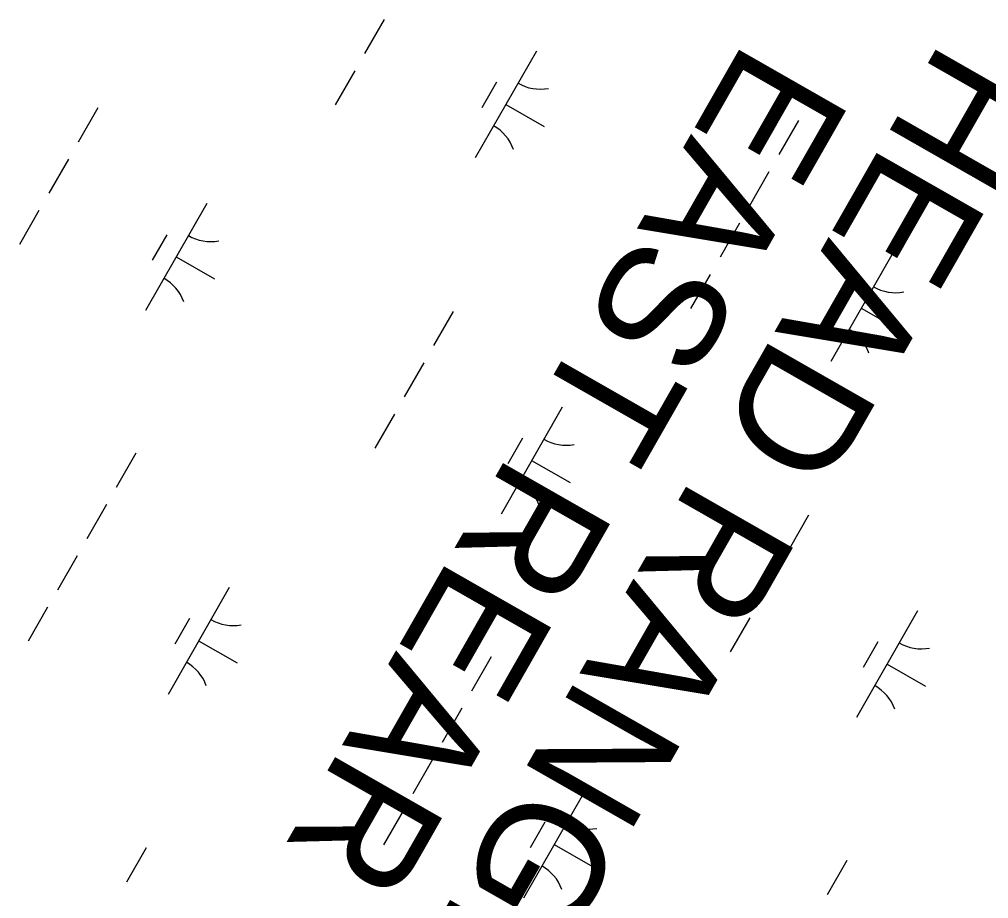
# Model space of a CAD drawing. Extents: x 3930721 to 3950824, y 220441 to 242861.
# Drawn here: x 3943880.9 to 3944274.5, y 234368.8 to 234725.8 of the extents above; entities that cross this region are included whole.
import ezdxf

# ---------------------------------------------------------------- set-up
doc = ezdxf.new("R2010")
doc.units = 0
doc.layers.add('V-CHAN-NAID', color=7, linetype='Continuous')
doc.layers.add('V-WETL-SWMP', color=7, linetype='Continuous')

msp = doc.modelspace()

# ---------------------------------------------------------------- linework, layer by layer
at = {"layer": 'V-WETL-SWMP'}
for p, q in [((3944029.03, 234725.75), (3944021.07, 234711.87)), ((3944090.85, 234712.91), (3944066, 234669.52)), ((3944017.1, 234704.93), (3944009.15, 234691.04)), ((3944074.71, 234700.25), (3944068.75, 234689.84)), ((3944078.43, 234691.21), (3944094.05, 234682.27)), ((3943912.72, 234689.86), (3943904.77, 234675.97)), ((3944197.22, 234684.74), (3944189.27, 234670.86)), ((3943900.79, 234669.03), (3943892.84, 234655.15)), ((3944185.29, 234663.91), (3944177.34, 234650.03)), ((3943956.99, 234651.02), (3943932.14, 234607.63)), ((3943888.86, 234648.2), (3943880.91, 234634.32)), ((3944173.37, 234643.09), (3944165.42, 234629.2)), ((3943940.85, 234638.36), (3943934.88, 234627.95)), ((3943944.56, 234629.32), (3943960.18, 234620.38)), ((3944235.19, 234630.24), (3944210.35, 234586.85)), ((3944161.44, 234622.26), (3944153.49, 234608.38)), ((3944219.06, 234617.59), (3944213.09, 234607.17)), ((3944222.77, 234608.55), (3944238.39, 234599.6)), ((3944057.06, 234607.19), (3944049.11, 234593.31)), ((3944045.13, 234586.36), (3944037.18, 234572.48)), ((3944101.33, 234568.35), (3944076.48, 234524.96)), ((3944033.2, 234565.54), (3944025.25, 234551.65)), ((3944085.19, 234555.7), (3944079.23, 234545.28)), ((3943928.16, 234549.64), (3943920.21, 234535.75)), ((3944088.9, 234546.66), (3944104.52, 234537.71)), ((3943916.23, 234528.81), (3943908.28, 234514.93)), ((3944201.4, 234524.52), (3944193.45, 234510.64)), ((3943904.31, 234507.99), (3943896.36, 234494.1)), ((3944189.47, 234503.7), (3944181.52, 234489.81)), ((3943966.13, 234495.14), (3943941.28, 234451.75)), ((3943892.38, 234487.16), (3943884.43, 234473.28)), ((3944245.67, 234485.68), (3944220.82, 234442.3)), ((3943950, 234482.49), (3943944.03, 234472.07)), ((3944177.55, 234482.87), (3944169.59, 234468.99)), ((3943953.71, 234473.44), (3943969.33, 234464.5)), ((3944229.53, 234473.03), (3944223.57, 234462.62)), ((3944072.5, 234466.97), (3944064.55, 234453.09)), ((3944233.24, 234463.99), (3944248.86, 234455.04)), ((3944060.58, 234446.15), (3944052.62, 234432.26)), ((3944048.65, 234425.32), (3944040.7, 234411.44)), ((3944110.48, 234412.47), (3944085.63, 234369.08)), ((3944036.72, 234404.49), (3944028.77, 234390.61)), ((3944094.34, 234399.82), (3944088.37, 234389.41)), ((3943932.34, 234389.42), (3943924.39, 234375.54)), ((3944098.05, 234390.78), (3944113.67, 234381.83)), ((3944216.85, 234384.31), (3944208.89, 234370.42))]:
    msp.add_line(p, q, dxfattribs=at)
for centre, start, end in [((3944092.36, 234715.06), 239.4279, 280.9715), ((3944064.91, 234667.13), 19.4279, 60.9715), ((3943958.49, 234653.17), 239.4279, 280.9715), ((3943931.04, 234605.24), 19.4279, 60.9715), ((3944236.7, 234632.4), 239.4279, 280.9715), ((3944209.25, 234584.46), 19.4279, 60.9715), ((3944102.84, 234570.51), 239.4279, 280.9715), ((3944075.38, 234522.57), 19.4279, 60.9715), ((3943967.64, 234497.3), 239.4279, 280.9715), ((3944247.18, 234487.84), 239.4279, 280.9715), ((3943940.19, 234449.36), 19.4279, 60.9715), ((3944219.72, 234439.9), 19.4279, 60.9715), ((3944111.98, 234414.63), 239.4279, 280.9715), ((3944084.53, 234366.69), 19.4279, 60.9715)]:
    msp.add_arc(centre, 17.62, start, end, dxfattribs=at)

# ---------------------------------------------------------------- texts
at = {"layer": 'V-CHAN-NAID'}
for s, p in [('EAST REAR', (3944175.84, 234718.19)), ('HEAD RANGE', (3944255.65, 234718.24))]:
    msp.add_text(s, height=50, rotation=240.2653, dxfattribs=at).set_placement(p)

doc.saveas('drawing.dxf')
